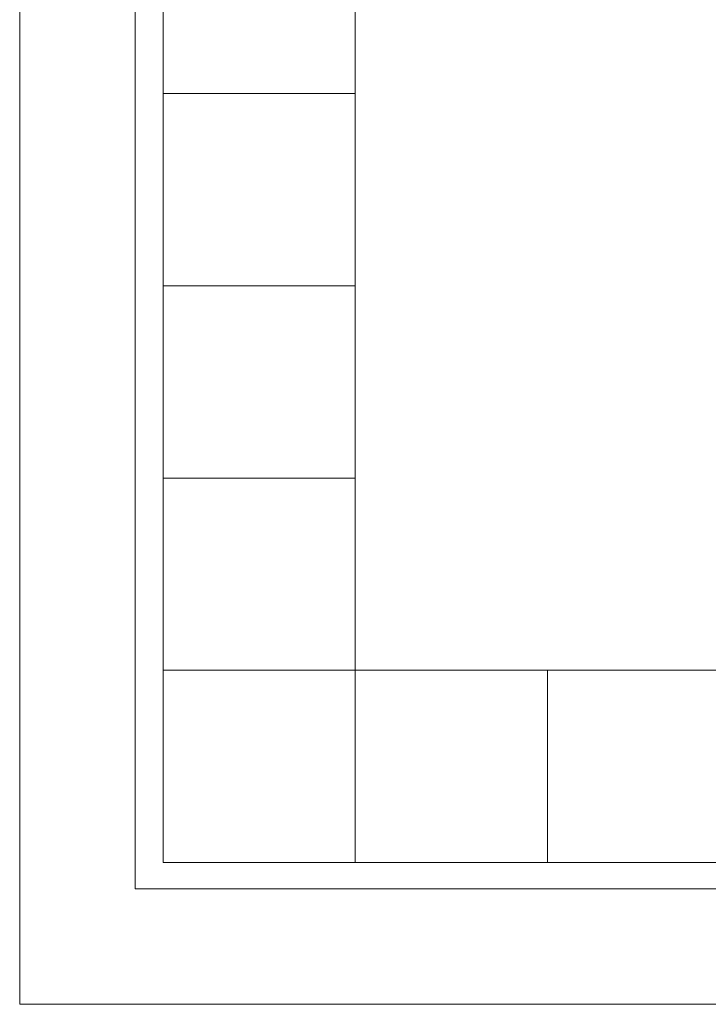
# Model space of a CAD drawing. Header units: millimetres. Extents: x -526411 to -400573, y 47353 to 130199.
# Tile 270 of 543: x -486053 to -484262, y 102727 to 105288. Entities that reach past the tile are written whole.
import ezdxf

# ---------------------------------------------------------------- set-up
doc = ezdxf.new("R2010")
doc.units = ezdxf.units.MM
doc.layers.add('01_ALGEMEEN', color=7, linetype='Continuous', lineweight=18)
doc.layers.add('m-pg-03_AI_dwg', color=8, linetype='Continuous', lineweight=18)

# ---------------------------------------------------------------- blocks, each defined once
blk = doc.blocks.new('m-pg-03_AI_dwg_block 2010-640977-3e Verdieping - Percelen telling LI')
at = {"layer": '01_ALGEMEEN', "color": 133, "flags": 128}
blk.add_lwpolyline([(-526.95, 1350.36), (-910.82, 1350.36), (-910.82, 776.73), (-758.73, 776.73)], dxfattribs=at)
blk = doc.blocks.new('m-pg-03_AI_dwg_block 2011-640978-3e Verdieping - Percelen telling LI')
at = {"layer": '01_ALGEMEEN', "color": 133, "flags": 128}
blk.add_lwpolyline([(-532.42, 1336.85), (-897.31, 1336.85), (-897.31, 790.24), (-753.26, 790.24)], dxfattribs=at)
blk = doc.blocks.new('m-pg-03_AI_dwg_block 2005-641148-3e Verdieping - Percelen telling LI')
for name in ['m-pg-03_AI_dwg_block 2010-640977-3e Verdieping - Percelen telling LI', 'm-pg-03_AI_dwg_block 2011-640978-3e Verdieping - Percelen telling LI']:
    blk.add_blockref(name, (0, 0))
blk = doc.blocks.new('m-pg-03_AI_dwg_block 2-641149-3e Verdieping - Percelen telling LI')
blk.add_blockref('m-pg-03_AI_dwg_block 2005-641148-3e Verdieping - Percelen telling LI', (0, 0))
blk = doc.blocks.new('m-pg-03_AI_dwg_block 3561-642529-3e Verdieping - Percelen telling LI')
at = {"layer": '01_ALGEMEEN', "color": 9, "lineweight": 9, "flags": 128}
blk.add_lwpolyline([(-871.51, 905.93), (-894.02, 905.93), (-894.02, 883.41), (-871.51, 883.41)], close=True, dxfattribs=at)
blk = doc.blocks.new('m-pg-03_AI_dwg_block 3560-642530-3e Verdieping - Percelen telling LI')
blk.add_blockref('m-pg-03_AI_dwg_block 3561-642529-3e Verdieping - Percelen telling LI', (0, 0))
blk = doc.blocks.new('m-pg-03_AI_dwg_block 3563-642531-3e Verdieping - Percelen telling LI')
at = {"layer": '01_ALGEMEEN', "color": 9, "lineweight": 9, "flags": 128}
blk.add_lwpolyline([(-871.51, 883.41), (-894.02, 883.41), (-894.02, 860.9), (-871.51, 860.9)], close=True, dxfattribs=at)
blk = doc.blocks.new('m-pg-03_AI_dwg_block 3562-642532-3e Verdieping - Percelen telling LI')
blk.add_blockref('m-pg-03_AI_dwg_block 3563-642531-3e Verdieping - Percelen telling LI', (0, 0))
blk = doc.blocks.new('m-pg-03_AI_dwg_block 3565-642533-3e Verdieping - Percelen telling LI')
at = {"layer": '01_ALGEMEEN', "color": 9, "lineweight": 9, "flags": 128}
blk.add_lwpolyline([(-871.51, 860.9), (-894.02, 860.9), (-894.02, 838.38), (-871.51, 838.38)], close=True, dxfattribs=at)
blk = doc.blocks.new('m-pg-03_AI_dwg_block 3564-642534-3e Verdieping - Percelen telling LI')
blk.add_blockref('m-pg-03_AI_dwg_block 3565-642533-3e Verdieping - Percelen telling LI', (0, 0))
blk = doc.blocks.new('m-pg-03_AI_dwg_block 3567-642535-3e Verdieping - Percelen telling LI')
at = {"layer": '01_ALGEMEEN', "color": 9, "lineweight": 9, "flags": 128}
blk.add_lwpolyline([(-871.51, 838.38), (-894.02, 838.38), (-894.02, 815.86), (-871.51, 815.86)], close=True, dxfattribs=at)
blk = doc.blocks.new('m-pg-03_AI_dwg_block 3566-642536-3e Verdieping - Percelen telling LI')
blk.add_blockref('m-pg-03_AI_dwg_block 3567-642535-3e Verdieping - Percelen telling LI', (0, 0))
blk = doc.blocks.new('m-pg-03_AI_dwg_block 3569-642537-3e Verdieping - Percelen telling LI')
at = {"layer": '01_ALGEMEEN', "color": 9, "lineweight": 9, "flags": 128}
blk.add_lwpolyline([(-871.51, 815.86), (-894.02, 815.86), (-894.02, 793.35), (-871.51, 793.35)], close=True, dxfattribs=at)
blk = doc.blocks.new('m-pg-03_AI_dwg_block 3568-642538-3e Verdieping - Percelen telling LI')
blk.add_blockref('m-pg-03_AI_dwg_block 3569-642537-3e Verdieping - Percelen telling LI', (0, 0))
blk = doc.blocks.new('m-pg-03_AI_dwg_block 3571-642539-3e Verdieping - Percelen telling LI')
at = {"layer": '01_ALGEMEEN', "color": 9, "lineweight": 9, "flags": 128}
blk.add_lwpolyline([(-848.99, 815.86), (-871.51, 815.86), (-871.51, 793.35), (-848.99, 793.35)], close=True, dxfattribs=at)
blk = doc.blocks.new('m-pg-03_AI_dwg_block 3570-642540-3e Verdieping - Percelen telling LI')
blk.add_blockref('m-pg-03_AI_dwg_block 3571-642539-3e Verdieping - Percelen telling LI', (0, 0))
blk = doc.blocks.new('m-pg-03_AI_dwg_block 3573-642541-3e Verdieping - Percelen telling LI')
at = {"layer": '01_ALGEMEEN', "color": 9, "lineweight": 9, "flags": 128}
blk.add_lwpolyline([(-826.48, 815.86), (-848.99, 815.86), (-848.99, 793.35), (-826.48, 793.35)], close=True, dxfattribs=at)
blk = doc.blocks.new('m-pg-03_AI_dwg_block 3572-642542-3e Verdieping - Percelen telling LI')
blk.add_blockref('m-pg-03_AI_dwg_block 3573-642541-3e Verdieping - Percelen telling LI', (0, 0))
blk = doc.blocks.new('m-pg-03_AI_dwg-638970-3e Verdieping - Percelen telling LI')
for name in ['m-pg-03_AI_dwg_block 2-641149-3e Verdieping - Percelen telling LI', 'm-pg-03_AI_dwg_block 3560-642530-3e Verdieping - Percelen telling LI', 'm-pg-03_AI_dwg_block 3562-642532-3e Verdieping - Percelen telling LI', 'm-pg-03_AI_dwg_block 3564-642534-3e Verdieping - Percelen telling LI', 'm-pg-03_AI_dwg_block 3566-642536-3e Verdieping - Percelen telling LI', 'm-pg-03_AI_dwg_block 3568-642538-3e Verdieping - Percelen telling LI', 'm-pg-03_AI_dwg_block 3570-642540-3e Verdieping - Percelen telling LI', 'm-pg-03_AI_dwg_block 3572-642542-3e Verdieping - Percelen telling LI']:
    blk.add_blockref(name, (0, 0))

msp = doc.modelspace()

# ---------------------------------------------------------------- block references
at = {"layer": 'm-pg-03_AI_dwg', "color": 133, "xscale": 22.2068924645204, "yscale": 22.2068924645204, "zscale": 22.2068924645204}
msp.add_blockref('m-pg-03_AI_dwg-638970-3e Verdieping - Percelen telling LI', (-465826.5, 85478), dxfattribs=at)

doc.saveas('drawing.dxf')
